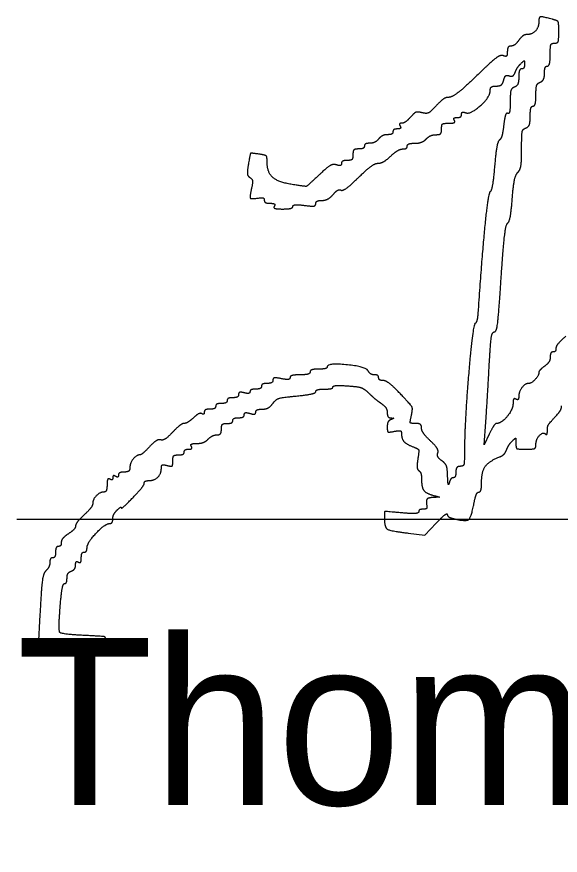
# Model space of a CAD drawing. Extents: x -3.6 to 34, y 0 to 32.8.
# Drawn here: x 25.034 to 25.49, y 5.505 to 6.209 of the extents above; entities that cross this region are included whole.
import ezdxf

# ---------------------------------------------------------------- set-up
doc = ezdxf.new("R2010")
doc.units = 0
doc.layers.add('SH_Data', color=7, linetype='Continuous')
doc.layers.add('SH_Text', color=7, linetype='Continuous')

msp = doc.modelspace()

# ---------------------------------------------------------------- linework, layer by layer
at = {"layer": 'SH_Data'}
msp.add_line((25.03429, 5.78769), (28.53429, 5.78769), dxfattribs=at)
at = {"layer": 'SH_Text'}
msp.add_line((25.0744, 5.67528), (25.0744, 5.67528), dxfattribs=at)
for points in [[(25.43093, 5.85891), (25.42668, 5.84991), (25.42801, 5.86911)], [(25.36285, 5.77587), (25.37677, 5.77424), (25.38622, 5.78407)]]:
    msp.add_lwpolyline(points, dxfattribs=at)
for points in [[(25.48386, 6.2072), (25.47522, 6.20952), (25.47246, 6.20897), (25.47246, 6.20494)], [(25.47246, 6.20494), (25.47246, 6.20032), (25.46676, 6.19431), (25.46237, 6.19431)], [(25.48926, 6.19643), (25.48926, 6.20407), (25.48829, 6.20602), (25.48386, 6.2072)], [(25.46237, 6.19431), (25.46058, 6.19431), (25.45757, 6.19215), (25.45566, 6.18951)], [(25.48566, 6.18711), (25.48825, 6.18711), (25.48926, 6.18975), (25.48926, 6.19643)], [(25.45566, 6.18951), (25.45376, 6.18687), (25.45082, 6.18471), (25.44913, 6.18471)], [(25.48206, 6.17751), (25.48206, 6.18445), (25.48306, 6.18711), (25.48566, 6.18711)], [(25.44606, 6.17999), (25.44606, 6.17687), (25.44489, 6.17571), (25.44261, 6.17659)], [(25.44913, 6.18471), (25.44745, 6.18471), (25.44606, 6.18259), (25.44606, 6.17999)], [(25.44261, 6.17659), (25.44053, 6.17739), (25.4339, 6.17283), (25.42591, 6.16511)], [(25.47966, 6.16791), (25.48098, 6.16791), (25.48206, 6.17223), (25.48206, 6.17751)], [(25.45262, 6.16255), (25.45349, 6.16484), (25.45561, 6.16814), (25.45733, 6.16988)], [(25.45806, 6.16551), (25.45674, 6.16551), (25.45566, 6.16239), (25.45566, 6.15857)], [(25.45733, 6.16988), (25.45992, 6.17251), (25.46046, 6.17241), (25.46046, 6.16928)], [(25.46046, 6.16928), (25.46046, 6.16721), (25.45938, 6.16551), (25.45806, 6.16551)], [(25.47726, 6.16184), (25.47726, 6.16518), (25.47834, 6.16791), (25.47966, 6.16791)], [(25.42591, 6.16511), (25.40986, 6.14961), (25.39948, 6.14151), (25.39565, 6.14151)], [(25.443, 6.15605), (25.44379, 6.15905), (25.44562, 6.16048), (25.44767, 6.15969)], [(25.44767, 6.15969), (25.44955, 6.15897), (25.45175, 6.16024), (25.45262, 6.16255)], [(25.45566, 6.15857), (25.45566, 6.15461), (25.45412, 6.15103), (25.45206, 6.15025)], [(25.47366, 6.15438), (25.47564, 6.15514), (25.47726, 6.1585), (25.47726, 6.16184)], [(25.43669, 6.15111), (25.43974, 6.15111), (25.44222, 6.15305), (25.443, 6.15605)], [(25.47006, 6.14366), (25.47006, 6.14975), (25.47132, 6.15348), (25.47366, 6.15438)], [(25.41099, 6.12875), (25.41513, 6.12716), (25.43166, 6.14195), (25.43166, 6.14724)], [(25.43166, 6.14724), (25.43166, 6.14957), (25.43366, 6.15111), (25.43669, 6.15111)], [(25.45206, 6.15025), (25.44959, 6.1493), (25.44846, 6.14543), (25.44846, 6.13785)], [(25.39565, 6.14151), (25.39408, 6.14151), (25.38982, 6.13833), (25.38619, 6.13444)], [(25.44846, 6.13785), (25.44846, 6.13179), (25.44752, 6.12741), (25.44637, 6.12812)], [(25.46766, 6.13431), (25.46898, 6.13431), (25.47006, 6.13852), (25.47006, 6.14366)], [(25.38619, 6.13444), (25.38141, 6.12934), (25.37813, 6.12775), (25.37436, 6.12874)], [(25.46526, 6.12584), (25.46526, 6.1305), (25.46634, 6.13431), (25.46766, 6.13431)], [(25.36472, 6.12501), (25.36229, 6.12221), (25.35901, 6.11991), (25.35744, 6.11991)], [(25.37436, 6.12874), (25.37082, 6.12967), (25.36772, 6.12846), (25.36472, 6.12501)], [(25.40166, 6.12231), (25.40085, 6.12363), (25.40186, 6.12471), (25.40392, 6.12471)], [(25.40392, 6.12471), (25.40598, 6.12471), (25.40766, 6.12591), (25.40766, 6.12737)], [(25.40766, 6.12737), (25.40766, 6.12883), (25.40916, 6.12945), (25.41099, 6.12875)], [(25.44637, 6.12812), (25.44522, 6.12884), (25.44372, 6.12445), (25.44303, 6.11837)], [(25.46166, 6.11598), (25.46392, 6.11685), (25.46526, 6.12052), (25.46526, 6.12584)], [(25.35606, 6.11751), (25.35688, 6.11619), (25.35586, 6.11511), (25.35381, 6.11511)], [(25.35744, 6.11991), (25.35587, 6.11991), (25.35525, 6.11883), (25.35606, 6.11751)], [(25.39086, 6.11511), (25.39086, 6.11866), (25.39246, 6.11991), (25.39701, 6.11991)], [(25.39701, 6.11991), (25.40049, 6.11991), (25.40251, 6.12095), (25.40166, 6.12231)], [(25.44303, 6.11837), (25.44235, 6.11229), (25.44074, 6.10664), (25.43946, 6.10582)], [(25.34556, 6.11031), (25.34308, 6.11031), (25.33971, 6.10869), (25.33806, 6.10671)], [(25.35006, 6.11271), (25.35006, 6.11139), (25.34804, 6.11031), (25.34556, 6.11031)], [(25.35381, 6.11511), (25.35175, 6.11511), (25.35006, 6.11403), (25.35006, 6.11271)], [(25.37801, 6.10671), (25.37999, 6.10869), (25.38369, 6.11031), (25.38624, 6.11031)], [(25.38624, 6.11031), (25.38926, 6.11031), (25.39086, 6.11197), (25.39086, 6.11511)], [(25.45806, 6.09823), (25.45806, 6.11057), (25.45895, 6.11494), (25.46166, 6.11598)], [(25.33057, 6.10311), (25.32809, 6.10311), (25.32606, 6.10203), (25.32606, 6.10071)], [(25.33806, 6.10671), (25.33642, 6.10473), (25.33305, 6.10311), (25.33057, 6.10311)], [(25.36206, 6.10071), (25.36206, 6.10203), (25.36484, 6.10311), (25.36824, 6.10311)], [(25.36824, 6.10311), (25.37163, 6.10311), (25.37603, 6.10473), (25.37801, 6.10671)], [(25.43946, 6.10582), (25.43818, 6.10499), (25.43634, 6.09514), (25.43538, 6.08392)], [(25.32126, 6.09831), (25.31806, 6.09831), (25.31646, 6.09671), (25.31646, 6.09351)], [(25.32606, 6.10071), (25.32606, 6.09939), (25.3239, 6.09831), (25.32126, 6.09831)], [(25.34818, 6.09231), (25.35174, 6.09561), (25.35632, 6.09831), (25.35836, 6.09831)], [(25.35836, 6.09831), (25.3604, 6.09831), (25.36206, 6.09939), (25.36206, 6.10071)], [(25.45485, 6.07865), (25.45691, 6.0807), (25.45806, 6.08776), (25.45806, 6.09823)], [(25.2374, 6.09401), (25.2308, 6.09497), (25.23023, 6.09442), (25.22874, 6.08558)], [(25.24446, 6.08713), (25.24446, 6.09176), (25.243, 6.09318), (25.2374, 6.09401)], [(25.31166, 6.08871), (25.30902, 6.08871), (25.30686, 6.08756), (25.30686, 6.08615)], [(25.31646, 6.09351), (25.31646, 6.09031), (25.31486, 6.08871), (25.31166, 6.08871)], [(25.3375, 6.08631), (25.33982, 6.08631), (25.34463, 6.08901), (25.34818, 6.09231)], [(25.22874, 6.08558), (25.22766, 6.07921), (25.2281, 6.07553), (25.23006, 6.07432)], [(25.26671, 6.06827), (25.25418, 6.07015), (25.24446, 6.07839), (25.24446, 6.08713)], [(25.30263, 6.08493), (25.29981, 6.08583), (25.29493, 6.08301), (25.28798, 6.07646)], [(25.30686, 6.08615), (25.30686, 6.08474), (25.30496, 6.08419), (25.30263, 6.08493)], [(25.32104, 6.07432), (25.32778, 6.08092), (25.33518, 6.08631), (25.3375, 6.08631)], [(25.43538, 6.08392), (25.43442, 6.07271), (25.43269, 6.06295), (25.43154, 6.06224)], [(25.23006, 6.07432), (25.23196, 6.07314), (25.23241, 6.06991), (25.23133, 6.06501)], [(25.28798, 6.07646), (25.27806, 6.06712), (25.27703, 6.06672), (25.26671, 6.06827)], [(25.3065, 6.06374), (25.30776, 6.06296), (25.3143, 6.06772), (25.32104, 6.07432)], [(25.45021, 6.05651), (25.45103, 6.06731), (25.45302, 6.07681), (25.45485, 6.07865)], [(25.23133, 6.06501), (25.22969, 6.05753), (25.23095, 6.05628), (25.23906, 6.05733)], [(25.29038, 6.05511), (25.2932, 6.05511), (25.29746, 6.05737), (25.29986, 6.06013)], [(25.29986, 6.06013), (25.30225, 6.0629), (25.30524, 6.06452), (25.3065, 6.06374)], [(25.43154, 6.06224), (25.42988, 6.06121), (25.42467, 6.00913), (25.42135, 5.96031)], [(25.23906, 6.05733), (25.24071, 6.05755), (25.24206, 6.0566), (25.24206, 6.05522)], [(25.24206, 6.05522), (25.24206, 6.05384), (25.24429, 6.05271), (25.24701, 6.05271)], [(25.28526, 6.0524), (25.28526, 6.05389), (25.28757, 6.05511), (25.29038, 6.05511)], [(25.44629, 6.03605), (25.44766, 6.0369), (25.44942, 6.04611), (25.45021, 6.05651)], [(25.24701, 6.05271), (25.24972, 6.05271), (25.25128, 6.05163), (25.25046, 6.05031)], [(25.25046, 6.05031), (25.24958, 6.04889), (25.25244, 6.04791), (25.25752, 6.04791)], [(25.25752, 6.04791), (25.26222, 6.04791), (25.26606, 6.04889), (25.26606, 6.05009)], [(25.26606, 6.05009), (25.26606, 6.05128), (25.27038, 6.05168), (25.27566, 6.05097)], [(25.27566, 6.05097), (25.28197, 6.05012), (25.28526, 6.05061), (25.28526, 6.0524)], [(25.44085, 5.98961), (25.4425, 6.01475), (25.44489, 6.03519), (25.44629, 6.03605)], [(25.43515, 5.94471), (25.43702, 5.94471), (25.43885, 5.95919), (25.44085, 5.98961)], [(25.42135, 5.96031), (25.42108, 5.95635), (25.42002, 5.95249), (25.41898, 5.95172)], [(25.41898, 5.95172), (25.41699, 5.95024), (25.4102, 5.86912), (25.41011, 5.84571)], [(25.43087, 5.91651), (25.43189, 5.93521), (25.43333, 5.94471), (25.43515, 5.94471)], [(25.49521, 5.94114), (25.49062, 5.93719), (25.48686, 5.9326), (25.48686, 5.93094)], [(25.48446, 5.92791), (25.48314, 5.92791), (25.48206, 5.92599), (25.48206, 5.92364)], [(25.48686, 5.93094), (25.48686, 5.92927), (25.48578, 5.92791), (25.48446, 5.92791)], [(25.48206, 5.92364), (25.48206, 5.92129), (25.4799, 5.91782), (25.47726, 5.91591)], [(25.28766, 5.91351), (25.2837, 5.91351), (25.28046, 5.91243), (25.28046, 5.91111)], [(25.29486, 5.91531), (25.29486, 5.91432), (25.29162, 5.91351), (25.28766, 5.91351)], [(25.32918, 5.91209), (25.32715, 5.91568), (25.29485, 5.91871), (25.29486, 5.91531)], [(25.33458, 5.90871), (25.33267, 5.90871), (25.33024, 5.91023), (25.32918, 5.91209)], [(25.42801, 5.86911), (25.42874, 5.87967), (25.43003, 5.901), (25.43087, 5.91651)], [(25.47726, 5.91591), (25.47462, 5.91401), (25.47246, 5.91154), (25.47246, 5.91041)], [(25.25646, 5.90547), (25.25188, 5.90639), (25.24926, 5.90593), (25.24926, 5.90421)], [(25.26366, 5.90637), (25.26366, 5.90505), (25.26053, 5.90466), (25.25646, 5.90547)], [(25.27206, 5.90871), (25.26744, 5.90871), (25.26366, 5.90766), (25.26366, 5.90637)], [(25.28046, 5.91111), (25.28046, 5.90979), (25.27668, 5.90871), (25.27206, 5.90871)], [(25.33806, 5.90631), (25.33806, 5.90763), (25.3365, 5.90871), (25.33458, 5.90871)], [(25.3419, 5.90391), (25.33979, 5.90391), (25.33806, 5.90499), (25.33806, 5.90631)], [(25.47246, 5.91041), (25.47246, 5.90803), (25.46632, 5.90151), (25.46406, 5.90151)], [(25.23966, 5.89911), (25.23966, 5.89779), (25.2375, 5.89671), (25.23486, 5.89671)], [(25.24446, 5.90151), (25.24182, 5.90151), (25.23966, 5.90043), (25.23966, 5.89911)], [(25.24926, 5.90421), (25.24926, 5.90273), (25.2471, 5.90151), (25.24446, 5.90151)], [(25.29246, 5.89671), (25.29642, 5.89671), (25.29966, 5.89752), (25.29966, 5.89851)], [(25.29966, 5.89851), (25.29966, 5.8995), (25.30523, 5.89993), (25.31203, 5.89946)], [(25.31203, 5.89946), (25.32059, 5.89886), (25.32603, 5.89702), (25.3297, 5.89346)], [(25.35639, 5.89264), (25.35053, 5.89884), (25.34401, 5.90391), (25.3419, 5.90391)], [(25.46406, 5.90151), (25.46106, 5.90151), (25.45566, 5.8946), (25.45566, 5.89074)], [(25.22046, 5.89219), (25.22046, 5.89072), (25.2183, 5.88951), (25.21566, 5.88951)], [(25.22526, 5.89362), (25.22258, 5.89432), (25.22046, 5.89369), (25.22046, 5.89219)], [(25.23006, 5.89454), (25.23006, 5.89334), (25.2279, 5.89293), (25.22526, 5.89362)], [(25.23486, 5.89671), (25.23222, 5.89671), (25.23006, 5.89573), (25.23006, 5.89454)], [(25.26892, 5.89092), (25.27791, 5.89181), (25.28526, 5.89347), (25.28526, 5.89462)], [(25.28526, 5.89462), (25.28526, 5.89577), (25.2885, 5.89671), (25.29246, 5.89671)], [(25.3297, 5.89346), (25.33262, 5.89063), (25.33731, 5.88672), (25.34013, 5.88478)], [(25.36556, 5.87464), (25.3668, 5.8803), (25.36534, 5.88316), (25.35639, 5.89264)], [(25.20606, 5.88471), (25.20342, 5.88471), (25.20126, 5.88363), (25.20126, 5.88231)], [(25.21086, 5.88711), (25.21086, 5.88579), (25.2087, 5.88471), (25.20606, 5.88471)], [(25.21566, 5.88951), (25.21302, 5.88951), (25.21086, 5.88843), (25.21086, 5.88711)], [(25.24033, 5.87991), (25.24334, 5.87991), (25.24733, 5.88203), (25.24919, 5.88461)], [(25.24919, 5.88461), (25.25173, 5.88814), (25.25668, 5.88972), (25.26892, 5.89092)], [(25.34013, 5.88478), (25.34296, 5.88284), (25.34526, 5.87933), (25.34526, 5.87698)], [(25.45086, 5.88475), (25.45086, 5.87987), (25.44111, 5.86791), (25.43714, 5.86791)], [(25.45326, 5.88831), (25.45194, 5.88913), (25.45086, 5.88752), (25.45086, 5.88475)], [(25.45566, 5.89074), (25.45566, 5.88859), (25.45458, 5.8875), (25.45326, 5.88831)], [(25.19166, 5.87737), (25.19166, 5.87597), (25.19075, 5.8754), (25.18963, 5.87609)], [(25.19646, 5.87991), (25.19382, 5.87991), (25.19166, 5.87877), (25.19166, 5.87737)], [(25.20126, 5.88231), (25.20126, 5.88099), (25.1991, 5.87991), (25.19646, 5.87991)], [(25.22526, 5.87527), (25.22526, 5.87674), (25.22731, 5.87719), (25.23006, 5.87631)], [(25.23006, 5.87631), (25.23282, 5.87544), (25.23486, 5.87588), (25.23486, 5.87735)], [(25.23486, 5.87735), (25.23486, 5.87876), (25.23733, 5.87991), (25.24033, 5.87991)], [(25.34526, 5.87698), (25.34526, 5.87463), (25.34661, 5.87263), (25.34826, 5.87252)], [(25.48866, 5.87623), (25.49031, 5.87806), (25.49166, 5.88103), (25.49166, 5.88281)], [(25.18253, 5.87263), (25.17974, 5.87004), (25.17623, 5.86791), (25.17473, 5.86791)], [(25.18963, 5.87609), (25.18851, 5.87678), (25.18531, 5.87522), (25.18253, 5.87263)], [(25.21086, 5.86791), (25.2135, 5.86791), (25.21566, 5.86899), (25.21566, 5.87031)], [(25.21566, 5.87031), (25.21566, 5.87163), (25.21782, 5.87271), (25.22046, 5.87271)], [(25.22046, 5.87271), (25.2231, 5.87271), (25.22526, 5.87387), (25.22526, 5.87527)], [(25.34826, 5.87112), (25.34661, 5.87046), (25.34526, 5.86772), (25.34526, 5.86503)], [(25.34826, 5.87252), (25.35066, 5.87237), (25.35066, 5.87209), (25.34826, 5.87112)], [(25.36907, 5.86791), (25.36486, 5.86791), (25.36431, 5.86895), (25.36556, 5.87464)], [(25.47966, 5.86161), (25.47966, 5.86545), (25.48112, 5.86782), (25.48866, 5.87623)], [(25.17473, 5.86791), (25.17322, 5.86791), (25.16887, 5.86458), (25.16507, 5.8605)], [(25.20229, 5.85831), (25.20446, 5.85831), (25.20606, 5.86035), (25.20606, 5.86311)], [(25.20606, 5.86311), (25.20606, 5.86631), (25.20766, 5.86791), (25.21086, 5.86791)], [(25.34526, 5.86503), (25.34526, 5.86112), (25.34646, 5.86038), (25.35126, 5.8613)], [(25.37406, 5.86408), (25.37406, 5.86636), (25.37205, 5.86791), (25.36907, 5.86791)], [(25.38152, 5.85327), (25.37742, 5.85711), (25.37406, 5.86197), (25.37406, 5.86408)], [(25.43714, 5.86791), (25.43607, 5.86791), (25.43328, 5.86386), (25.43093, 5.85891)], [(25.16507, 5.8605), (25.16126, 5.85642), (25.15677, 5.85355), (25.1551, 5.8541)], [(25.19492, 5.85471), (25.1969, 5.85669), (25.20022, 5.85831), (25.20229, 5.85831)], [(25.35126, 5.8613), (25.35541, 5.86209), (25.35726, 5.86138), (25.35726, 5.85901)], [(25.35726, 5.85901), (25.35726, 5.85487), (25.36163, 5.85026), (25.36777, 5.84794)], [(25.47006, 5.85008), (25.47006, 5.85456), (25.47605, 5.86113), (25.47818, 5.859)], [(25.47818, 5.859), (25.479, 5.85818), (25.47966, 5.85936), (25.47966, 5.86161)], [(25.1551, 5.8541), (25.15343, 5.85466), (25.1492, 5.85206), (25.1457, 5.84832)], [(25.17861, 5.84631), (25.18066, 5.84631), (25.18168, 5.84739), (25.18086, 5.84871)], [(25.18086, 5.84871), (25.18003, 5.85007), (25.18198, 5.85111), (25.18535, 5.85111)], [(25.18535, 5.85111), (25.18864, 5.85111), (25.19294, 5.85273), (25.19492, 5.85471)], [(25.38774, 5.84308), (25.38842, 5.84486), (25.38562, 5.84944), (25.38152, 5.85327)], [(25.44538, 5.84566), (25.44627, 5.848), (25.44841, 5.85134), (25.45013, 5.85308)], [(25.45013, 5.85308), (25.45272, 5.85571), (25.45326, 5.85539), (25.45326, 5.85128)], [(25.45326, 5.85128), (25.45326, 5.8472), (25.45477, 5.84631), (25.46166, 5.84631)], [(25.46166, 5.84631), (25.4677, 5.84631), (25.47006, 5.84737), (25.47006, 5.85008)], [(25.1457, 5.84832), (25.1422, 5.84458), (25.13861, 5.84151), (25.13773, 5.84151)], [(25.17006, 5.84151), (25.1727, 5.84151), (25.17486, 5.84259), (25.17486, 5.84391)], [(25.17486, 5.84391), (25.17486, 5.84523), (25.17655, 5.84631), (25.17861, 5.84631)], [(25.36777, 5.84794), (25.37139, 5.84656), (25.37201, 5.84459), (25.37093, 5.83791)], [(25.39108, 5.83656), (25.38856, 5.83837), (25.38706, 5.84131), (25.38774, 5.84308)], [(25.41011, 5.84571), (25.41008, 5.83507), (25.40924, 5.83191), (25.40646, 5.83191)], [(25.43953, 5.83977), (25.44186, 5.84067), (25.4445, 5.84332), (25.44538, 5.84566)], [(25.13773, 5.84151), (25.13472, 5.84151), (25.12926, 5.83467), (25.12926, 5.83088)], [(25.16046, 5.83261), (25.16415, 5.83165), (25.16526, 5.83253), (25.16526, 5.83643)], [(25.16526, 5.83643), (25.16526, 5.83991), (25.16678, 5.84151), (25.17006, 5.84151)], [(25.37093, 5.83791), (25.37019, 5.83334), (25.37059, 5.82898), (25.37182, 5.82822)], [(25.39594, 5.82358), (25.39575, 5.83012), (25.39418, 5.83432), (25.39108, 5.83656)], [(25.42446, 5.81882), (25.42446, 5.82753), (25.43088, 5.83646), (25.43953, 5.83977)], [(25.12926, 5.83088), (25.12926, 5.82871), (25.12723, 5.82711), (25.12446, 5.82711)], [(25.14504, 5.81991), (25.14979, 5.81991), (25.15566, 5.82566), (25.15566, 5.83032)], [(25.15566, 5.83032), (25.15566, 5.83268), (25.15726, 5.83345), (25.16046, 5.83261)], [(25.37182, 5.82822), (25.37306, 5.82745), (25.37406, 5.82412), (25.37406, 5.8208)], [(25.40646, 5.83191), (25.40446, 5.83191), (25.40286, 5.82978), (25.40286, 5.82711)], [(25.11246, 5.82111), (25.1111, 5.82195), (25.11006, 5.81994), (25.11006, 5.81646)], [(25.11486, 5.82231), (25.11486, 5.82084), (25.11378, 5.8203), (25.11246, 5.82111)], [(25.11726, 5.82351), (25.11594, 5.82433), (25.11486, 5.82379), (25.11486, 5.82231)], [(25.11966, 5.82457), (25.11966, 5.82317), (25.11858, 5.8227), (25.11726, 5.82351)], [(25.12446, 5.82711), (25.12182, 5.82711), (25.11966, 5.82597), (25.11966, 5.82457)], [(25.37406, 5.8208), (25.37406, 5.81403), (25.37813, 5.80901), (25.38503, 5.80725)], [(25.39732, 5.81811), (25.39672, 5.8158), (25.3961, 5.81827), (25.39594, 5.82358)], [(25.40064, 5.82231), (25.39942, 5.82231), (25.39792, 5.82042), (25.39732, 5.81811)], [(25.40286, 5.82711), (25.40286, 5.82447), (25.40186, 5.82231), (25.40064, 5.82231)], [(25.11006, 5.81646), (25.11006, 5.81308), (25.10891, 5.81031), (25.10749, 5.81031)], [(25.13166, 5.80551), (25.13694, 5.81101), (25.14126, 5.8165), (25.14126, 5.81771)], [(25.14126, 5.81771), (25.14126, 5.81892), (25.14296, 5.81991), (25.14504, 5.81991)], [(25.42217, 5.81031), (25.42343, 5.81031), (25.42446, 5.81414), (25.42446, 5.81882)], [(25.10749, 5.81031), (25.10406, 5.81031), (25.09806, 5.80416), (25.09806, 5.80065)], [(25.38503, 5.80725), (25.38905, 5.80623), (25.38895, 5.80603), (25.38426, 5.80579)], [(25.4182, 5.80137), (25.41913, 5.80629), (25.42091, 5.81031), (25.42217, 5.81031)], [(25.09806, 5.80065), (25.09806, 5.7991), (25.09482, 5.79481), (25.09086, 5.79111)], [(25.12206, 5.79709), (25.12206, 5.79623), (25.12638, 5.80002), (25.13166, 5.80551)], [(25.38426, 5.80579), (25.37943, 5.80554), (25.37773, 5.80312), (25.37858, 5.79771)], [(25.40285, 5.78752), (25.41178, 5.78556), (25.41594, 5.78931), (25.4182, 5.80137)], [(25.11486, 5.78768), (25.11486, 5.78976), (25.11648, 5.79308), (25.11846, 5.79506)], [(25.11846, 5.79506), (25.12044, 5.79704), (25.12206, 5.79795), (25.12206, 5.79709)], [(25.35726, 5.79287), (25.34361, 5.79411), (25.34286, 5.7939), (25.34286, 5.78888)], [(25.37166, 5.79374), (25.37166, 5.79254), (25.36522, 5.79215), (25.35726, 5.79287)], [(25.37526, 5.79591), (25.37328, 5.79591), (25.37166, 5.79494), (25.37166, 5.79374)], [(25.37858, 5.79771), (25.37874, 5.79672), (25.37724, 5.79591), (25.37526, 5.79591)], [(25.09086, 5.79111), (25.0869, 5.78741), (25.08366, 5.78323), (25.08366, 5.78181)], [(25.11238, 5.78391), (25.11375, 5.78391), (25.11486, 5.78561), (25.11486, 5.78768)], [(25.34286, 5.78888), (25.34286, 5.78076), (25.34763, 5.77766), (25.36285, 5.77587)], [(25.38622, 5.78407), (25.39141, 5.78948), (25.39566, 5.79282), (25.39566, 5.7915)], [(25.39566, 5.7915), (25.39566, 5.79018), (25.3989, 5.78838), (25.40285, 5.78752)], [(25.08366, 5.78181), (25.08366, 5.78039), (25.08096, 5.77746), (25.07766, 5.77529)], [(25.09326, 5.76359), (25.09326, 5.7677), (25.10852, 5.78391), (25.11238, 5.78391)], [(25.07766, 5.77529), (25.07436, 5.77313), (25.07166, 5.76987), (25.07166, 5.76804)], [(25.06926, 5.76471), (25.06794, 5.76471), (25.06686, 5.76255), (25.06686, 5.75991)], [(25.07166, 5.76804), (25.07166, 5.76621), (25.07058, 5.76471), (25.06926, 5.76471)], [(25.06686, 5.75991), (25.06686, 5.75727), (25.06578, 5.75511), (25.06446, 5.75511)], [(25.08846, 5.75497), (25.08846, 5.75769), (25.08954, 5.75991), (25.09086, 5.75991)], [(25.09086, 5.75991), (25.09218, 5.75991), (25.09326, 5.76157), (25.09326, 5.76359)], [(25.06206, 5.75134), (25.06206, 5.74927), (25.06061, 5.74612), (25.05884, 5.74435)], [(25.06446, 5.75511), (25.06314, 5.75511), (25.06206, 5.75342), (25.06206, 5.75134)], [(25.08366, 5.74918), (25.08366, 5.75128), (25.08474, 5.75233), (25.08606, 5.75151)], [(25.08606, 5.75151), (25.08738, 5.7507), (25.08846, 5.75225), (25.08846, 5.75497)], [(25.05884, 5.74435), (25.05675, 5.74226), (25.05508, 5.73175), (25.05409, 5.71436)], [(25.07646, 5.73806), (25.07646, 5.74056), (25.07808, 5.74322), (25.08006, 5.74398)], [(25.08006, 5.74398), (25.08204, 5.74474), (25.08366, 5.74708), (25.08366, 5.74918)], [(25.07441, 5.73351), (25.07554, 5.73351), (25.07646, 5.73556), (25.07646, 5.73806)], [(25.07093, 5.71648), (25.07172, 5.72585), (25.07328, 5.73351), (25.07441, 5.73351)], [(25.09332, 5.68984), (25.07177, 5.69085), (25.06906, 5.69408), (25.07093, 5.71648)], [(25.05409, 5.71436), (25.05261, 5.68841), (25.05273, 5.68743), (25.05825, 5.68191)], [(25.10963, 5.68371), (25.10894, 5.68859), (25.10735, 5.68918), (25.09332, 5.68984)], [(25.05825, 5.68191), (25.06202, 5.67814), (25.06749, 5.6759), (25.0744, 5.67528)], [(25.10303, 5.67831), (25.1093, 5.67831), (25.11028, 5.67912), (25.10963, 5.68371)], [(25.0744, 5.67528), (25.08016, 5.67477), (25.08729, 5.67416), (25.09026, 5.67393)], [(25.09026, 5.67393), (25.09323, 5.6737), (25.09566, 5.67459), (25.09566, 5.67591)], [(25.09566, 5.67591), (25.09566, 5.67723), (25.09898, 5.67831), (25.10303, 5.67831)]]:
    msp.add_open_spline(points, degree=2, dxfattribs=at)

# ---------------------------------------------------------------- texts
msp.add_text('Thomas D. Corey', height=0.1399997, dxfattribs=at).set_placement((25.03429, 5.54769))

doc.saveas('drawing.dxf')
